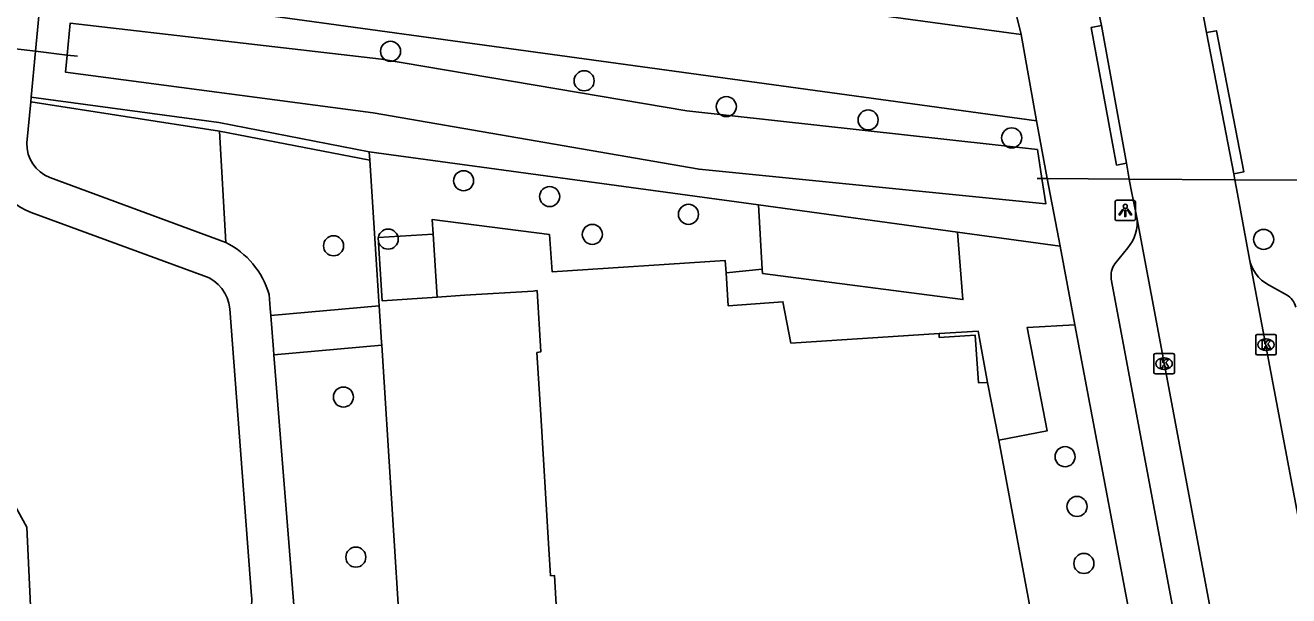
# Model space of a CAD drawing. Extents: x 159628 to 160723, y 388176 to 389416.
# Drawn here: x 160296.1 to 160357.7, y 388504.4 to 388532.2 of the extents above; entities that cross this region are included whole.
import ezdxf

# ---------------------------------------------------------------- set-up
doc = ezdxf.new("R2010")
doc.units = 0
for name, color, linetype in [('IMGEO_Berm_groen', 7, 'Continuous'), ('IMGEO_Boom', 7, 'Continuous'), ('IMGEO_Duiker', 7, 'Continuous'), ('IMGEO_Groenvoorziening', 7, 'Continuous'), ('IMGEO_Haag', 7, 'Continuous'), ('IMGEO_Hek', 7, 'Continuous'), ('IMGEO_Kolk', 7, 'Continuous'), ('IMGEO_Lichtpunt', 7, 'Continuous'), ('IMGEO_Pand', 7, 'Continuous'), ('IMGEO_Rijbaan_lokaal_open', 7, 'Continuous'), ('IMGEO_Voetpad_halfverhard', 7, 'Continuous'), ('IMGEO_Voetpad_open', 7, 'Continuous'), ('IMGEO_Waterloop', 7, 'Continuous')]:
    doc.layers.add(name, color=color, linetype=linetype)

msp = doc.modelspace()

# ---------------------------------------------------------------- linework, layer by layer
at = {"layer": 'IMGEO_Berm_groen'}
msp.add_lwpolyline([(160331.854, 388523.463), (160312.88, 388526.061)], dxfattribs=at)
at = {"layer": 'IMGEO_Boom'}
for centre in [(160313.915, 388530.956), (160323.353, 388529.52), (160330.284, 388528.259), (160337.196, 388527.61), (160344.195, 388526.735), (160317.478, 388524.647), (160321.672, 388523.873), (160328.438, 388523.007), (160313.803, 388521.799), (160323.753, 388522.03), (160356.477, 388521.785), (160311.139, 388521.473), (160311.618, 388514.097), (160346.797, 388511.188), (160347.38, 388508.761), (160312.224, 388506.289), (160347.714, 388505.981)]:
    msp.add_circle(centre, 0.489, dxfattribs=at)
at = {"layer": 'IMGEO_Duiker'}
for points in [[(160293.197, 388531.36), (160293.521, 388531.322), (160294.767, 388531.175), (160296.608, 388530.959), (160298.152, 388530.777), (160298.649, 388530.718)], [(160345.437, 388524.758), (160345.67, 388524.756), (160345.929, 388524.755), (160349.925, 388524.728), (160355.076, 388524.694), (160359.212, 388524.666), (160359.727, 388524.663), (160360.13, 388524.66), (160360.715, 388524.656)]]:
    msp.add_lwpolyline(points, dxfattribs=at)
at = {"layer": 'IMGEO_Groenvoorziening'}
for points in [[(160305.88, 388521.63), (160305.576, 388527.069)], [(160312.906, 388525.648), (160313.346, 388518.775), (160313.361, 388518.542)], [(160286.906, 388524.589), (160296.182, 388507.757), (160296.458, 388501.825), (160293.104, 388500), (160284.695, 388495.424), (160289.321, 388487.141)], [(160313.484, 388516.62), (160314.441, 388501.676)]]:
    msp.add_lwpolyline(points, dxfattribs=at)
at = {"layer": 'IMGEO_Haag'}
for points in [[(160296.38, 388528.495), (160305.576, 388527.069)], [(160296.401, 388528.724), (160305.553, 388527.481), (160312.88, 388526.061)], [(160305.576, 388527.069), (160312.906, 388525.648)], [(160312.88, 388526.061), (160312.906, 388525.648)]]:
    msp.add_lwpolyline(points, dxfattribs=at)
at = {"layer": 'IMGEO_Hek'}
for points in [[(160312.88, 388526.061), (160331.854, 388523.463)], [(160313.346, 388518.775), (160312.906, 388525.648)], [(160331.854, 388523.463), (160341.558, 388522.134)], [(160331.854, 388523.463), (160332.036, 388520.335)], [(160332.036, 388520.335), (160332.048, 388520.123), (160341.814, 388518.853), (160341.558, 388522.134)], [(160341.558, 388522.134), (160346.552, 388521.45)], [(160313.361, 388518.542), (160313.346, 388518.775)], [(160313.474, 388516.78), (160313.361, 388518.542)], [(160313.484, 388516.62), (160313.474, 388516.78)], [(160314.441, 388501.676), (160313.484, 388516.62)]]:
    msp.add_lwpolyline(points, dxfattribs=at)
at = {"layer": 'IMGEO_Kolk'}
for p, q in [((160356.09, 388516.223), (160356.09, 388517.075)), ((160356.165, 388517.149), (160357.017, 388517.149)), ((160356.578, 388516.929), (160356.603, 388516.929)), ((160357.091, 388517.075), (160357.091, 388516.223)), ((160351.124, 388515.299), (160351.124, 388516.151)), ((160351.199, 388516.225), (160352.051, 388516.225)), ((160352.125, 388516.151), (160352.125, 388515.299)), ((160357.017, 388516.149), (160356.165, 388516.149)), ((160356.601, 388516.369), (160356.576, 388516.369)), ((160351.635, 388515.445), (160351.61, 388515.445)), ((160351.612, 388516.005), (160351.637, 388516.005)), ((160352.051, 388515.225), (160351.199, 388515.225))]:
    msp.add_line(p, q, dxfattribs=at)
for points in [[(160356.09, 388516.223), (160356.09, 388517.075)], [(160356.165, 388517.149), (160357.017, 388517.149)], [(160356.411, 388516.849), (160356.534, 388516.849), (160356.534, 388516.698), (160356.664, 388516.849), (160356.828, 388516.849), (160356.682, 388516.698), (160356.835, 388516.449), (160356.683, 388516.449), (160356.598, 388516.613), (160356.534, 388516.546), (160356.534, 388516.449), (160356.411, 388516.449), (160356.411, 388516.849)], [(160357.091, 388517.075), (160357.091, 388516.223)], [(160351.124, 388515.299), (160351.124, 388516.151)], [(160351.199, 388516.225), (160352.051, 388516.225)], [(160352.125, 388516.151), (160352.125, 388515.299)], [(160357.017, 388516.149), (160356.165, 388516.149)], [(160351.445, 388515.925), (160351.568, 388515.925), (160351.568, 388515.774), (160351.698, 388515.925), (160351.862, 388515.925), (160351.716, 388515.774), (160351.869, 388515.525), (160351.717, 388515.525), (160351.632, 388515.689), (160351.568, 388515.622), (160351.568, 388515.525), (160351.445, 388515.525), (160351.445, 388515.925)], [(160352.051, 388515.225), (160351.199, 388515.225)]]:
    msp.add_lwpolyline(points, dxfattribs=at)
for centre, start, end in [((160356.167, 388517.073), 91.55205, 178.44795), ((160356.167, 388517.073), 91.55205, 178.44795), ((160357.015, 388517.073), 1.55205, 88.44795), ((160357.015, 388517.073), 1.55205, 88.44795), ((160351.201, 388516.149), 91.55205, 178.44795), ((160351.201, 388516.149), 91.55205, 178.44795), ((160352.049, 388516.149), 1.55205, 88.44795), ((160352.049, 388516.149), 1.55205, 88.44795), ((160356.167, 388516.225), 181.55205, 268.44795), ((160356.167, 388516.225), 181.55205, 268.44795), ((160357.015, 388516.225), 271.55205, 358.44795), ((160357.015, 388516.225), 271.55205, 358.44795), ((160351.201, 388515.301), 181.55205, 268.44795), ((160351.201, 388515.301), 181.55205, 268.44795), ((160352.049, 388515.301), 271.55205, 358.44795), ((160352.049, 388515.301), 271.55205, 358.44795)]:
    msp.add_arc(centre, 0.0765, start, end, dxfattribs=at)
for centre, major_axis, ratio, start_param, end_param in [((160356.577, 388516.649), (-0.387, 0.002), 0.722429, 4.712389, 7.853982), ((160356.602, 388516.649), (-0.39, 0.002), 0.717154, 1.570796, 4.712389), ((160351.611, 388515.725), (-0.387, 0.002), 0.722429, 4.712389, 7.853982), ((160351.636, 388515.725), (-0.39, 0.002), 0.717154, 1.570796, 4.712389)]:
    msp.add_ellipse(centre, major_axis=major_axis, ratio=ratio, start_param=start_param, end_param=end_param, dxfattribs=at)
at = {"layer": 'IMGEO_Lichtpunt'}
for p, q in [((160349.234, 388523.6), (160349.234, 388522.793)), ((160349.234, 388523.6), (160349.234, 388522.793)), ((160350.136, 388523.695), (160349.328, 388523.695)), ((160350.136, 388523.695), (160349.328, 388523.695)), ((160350.23, 388522.793), (160350.23, 388523.6)), ((160350.23, 388522.793), (160350.23, 388523.6)), ((160349.328, 388522.699), (160350.136, 388522.699)), ((160349.328, 388522.699), (160350.136, 388522.699))]:
    msp.add_line(p, q, dxfattribs=at)
for points in [[(160349.608, 388523.264), (160349.647, 388523.236), (160349.459, 388522.974), (160349.421, 388523.001), (160349.608, 388523.264)], [(160349.71, 388523.216), (160349.757, 388523.216), (160349.757, 388522.894), (160349.71, 388522.894), (160349.71, 388523.216)], [(160349.82, 388523.236), (160349.858, 388523.263), (160350.045, 388523.001), (160350.006, 388522.973), (160349.82, 388523.236)]]:
    msp.add_lwpolyline(points, dxfattribs=at)
msp.add_circle((160349.733, 388523.398), 0.0994, dxfattribs=at)
for centre, start, end in [((160349.328, 388523.6), 90, 180), ((160349.328, 388523.6), 90, 180), ((160350.136, 388523.6), 0, 90), ((160350.136, 388523.6), 0, 90), ((160349.328, 388522.793), 180, 270), ((160349.328, 388522.793), 180, 270), ((160350.136, 388522.793), 270, 0), ((160350.136, 388522.793), 270, 360)]:
    msp.add_arc(centre, 0.0946, start, end, dxfattribs=at)
at = {"layer": 'IMGEO_Pand'}
for points in [[(160315.996, 388522.042), (160315.952, 388522.763), (160321.663, 388522.017), (160321.797, 388520.196), (160330.23, 388520.752), (160330.269, 388520.16)], [(160316.184, 388518.968), (160313.508, 388518.786), (160313.319, 388521.878), (160315.996, 388522.042)], [(160315.996, 388522.042), (160316.184, 388518.968)], [(160340.654, 388517.201), (160333.431, 388516.729), (160333.044, 388518.741), (160330.375, 388518.547), (160330.269, 388520.16)], [(160322.104, 388501.977), (160321.901, 388505.4), (160321.721, 388505.379), (160321.624, 388506.961), (160321.239, 388513.231), (160321.053, 388516.264), (160321.237, 388516.297), (160321.057, 388519.288), (160320.875, 388519.26), (160317.539, 388519.06), (160316.184, 388518.968)], [(160343.02, 388514.812), (160342.581, 388514.788), (160342.418, 388517.111), (160340.661, 388517.007), (160340.654, 388517.201)], [(160343.562, 388511.992), (160343.02, 388514.812)], [(160347.673, 388490.003), (160347.635, 388490.213), (160346.879, 388494.239), (160346.601, 388495.76), (160345.55, 388495.693), (160345.347, 388499.072), (160345.967, 388499.114), (160345.928, 388499.324), (160345.33, 388499.289), (160345.342, 388500), (160345.288, 388502.734), (160344.994, 388504.318), (160343.562, 388511.992)]]:
    msp.add_lwpolyline(points, dxfattribs=at)
at = {"layer": 'IMGEO_Rijbaan_lokaal_open'}
for points in [[(160297.312, 388538.219), (160344.66, 388531.774)], [(160345.399, 388527.564), (160296.912, 388534.237)], [(160348.215, 388533.943), (160348.568, 388532.21)], [(160353.341, 388533.792), (160353.684, 388531.867)], [(160349.798, 388525.5), (160349.307, 388525.41), (160348.077, 388532.12), (160348.568, 388532.21)], [(160348.568, 388532.21), (160349.798, 388525.5)], [(160344.66, 388531.774), (160345.399, 388527.564)], [(160355.021, 388524.979), (160353.684, 388531.867)], [(160349.798, 388525.5), (160349.925, 388524.728), (160350.008, 388524.29), (160350.3, 388522.853)], [(160355.021, 388524.979), (160355.076, 388524.694), (160355.208, 388524.002), (160355.785, 388520.824)], [(160350.3, 388522.853), (160354.588, 388500), (160354.681, 388499.504), (160355.339, 388495.817)], [(160359.619, 388500.498), (160355.785, 388520.824)]]:
    msp.add_lwpolyline(points, dxfattribs=at)
at = {"layer": 'IMGEO_Voetpad_halfverhard'}
for points in [[(160296.912, 388534.237), (160296.608, 388530.959), (160296.401, 388528.724)], [(160296.38, 388528.495), (160296.191, 388526.486)], [(160296.401, 388528.724), (160296.38, 388528.495)], [(160297.313, 388524.808), (160305.88, 388521.63)], [(160304.814, 388520.011), (160296.405, 388523.101)], [(160308.001, 388519.095), (160308.055, 388518.416), (160308.082, 388518.081)], [(160307.142, 388504.407), (160306.078, 388518.396)], [(160307.456, 388501.229), (160309.336, 388502.314), (160308.235, 388516.159)]]:
    msp.add_lwpolyline(points, dxfattribs=at)
for centre, radius, start, end in [((160297.586, 388526.28), 3.391, 175.07655, 249.62619), ((160297.888, 388526.406), 1.698, 177.30913, 250.22846), ((160304.064, 388517.956), 4.099, 16.13895, 63.69858), ((160304.203, 388518.231), 1.882, 5.03769, 71.06023), ((160305.296, 388504.222), 1.855, 299.19522, 5.73605)]:
    msp.add_arc(centre, radius, start, end, dxfattribs=at)
at = {"layer": 'IMGEO_Voetpad_open'}
for points in [[(160343.205, 388537.088), (160343.692, 388535.729), (160344.033, 388534.686), (160344.2, 388533.667), (160344.253, 388533.436), (160344.66, 388531.774)], [(160353.684, 388531.867), (160354.174, 388531.962), (160355.511, 388525.074), (160355.021, 388524.979)], [(160345.399, 388527.564), (160345.929, 388524.755), (160346.552, 388521.45)], [(160332.036, 388520.335), (160331.854, 388523.463)], [(160331.854, 388523.463), (160341.558, 388522.134)], [(160341.558, 388522.134), (160341.814, 388518.853), (160332.048, 388520.123), (160332.036, 388520.335)], [(160341.558, 388522.134), (160346.552, 388521.45)], [(160346.552, 388521.45), (160347.273, 388517.626)], [(160349.221, 388520.594), (160349.85, 388521.377)], [(160330.269, 388520.16), (160332.036, 388520.335)], [(160353.611, 388495.477), (160352.938, 388499.118), (160352.773, 388500), (160349.05, 388519.85)], [(160356.706, 388519.573), (160357.585, 388519.076)], [(160308.082, 388518.081), (160313.361, 388518.542)], [(160313.361, 388518.542), (160313.474, 388516.78), (160313.484, 388516.62)], [(160308.235, 388516.159), (160308.214, 388516.423), (160308.082, 388518.081)], [(160343.02, 388514.812), (160342.556, 388517.31), (160340.654, 388517.201)], [(160343.562, 388511.992), (160345.923, 388512.441), (160344.955, 388517.49), (160347.273, 388517.626)], [(160347.273, 388517.626), (160350.597, 388500), (160352.42, 388490.328)], [(160308.235, 388516.159), (160313.484, 388516.62)]]:
    msp.add_lwpolyline(points, dxfattribs=at)
for centre, radius, start, end in [((160348.43, 388522.617), 1.885, 318.88345, 7.20592), ((160350.04, 388520.014), 1.003, 144.69593, 189.4161), ((160357.579, 388521.18), 1.829, 191.2328, 241.48902), ((160357.156, 388518.271), 0.913, 13.18464, 61.92471)]:
    msp.add_arc(centre, radius, start, end, dxfattribs=at)
at = {"layer": 'IMGEO_Waterloop'}
msp.add_lwpolyline([(160345.449, 388526.166), (160328.352, 388528.056), (160313.473, 388530.578), (160298.306, 388532.337), (160298.152, 388530.777), (160298.07, 388529.946), (160313.064, 388527.957), (160328.954, 388525.204), (160345.863, 388523.52), (160345.67, 388524.756), (160345.449, 388526.166)], dxfattribs=at)

doc.saveas('drawing.dxf')
